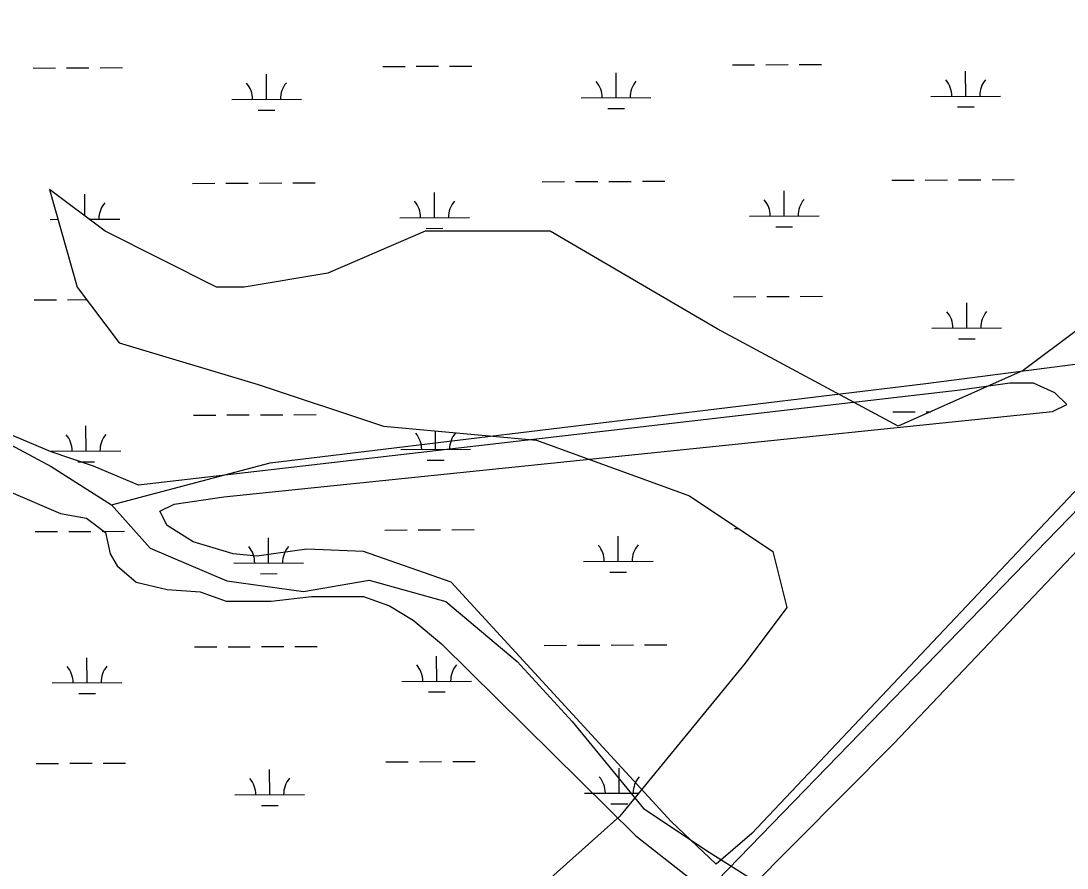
# Model space of a CAD drawing. Extents: x 3424494 to 3462436, y 522220 to 547718.
# Drawn here: x 3428687 to 3430189, y 532446 to 533661 of the extents above; entities that cross this region are included whole.
import ezdxf

# ---------------------------------------------------------------- set-up
doc = ezdxf.new("R2010")
doc.units = 0
for name, color, linetype in [('V-SITE-VEGE', 7, 'Continuous'), ('V-TOPO-SHOR', 7, 'Continuous'), ('V-WETL-SWMP', 7, 'Continuous')]:
    doc.layers.add(name, color=color, linetype=linetype)

msp = doc.modelspace()

# ---------------------------------------------------------------- linework, layer by layer
at = {"layer": 'V-SITE-VEGE'}
for p, q in [((3429940.045, 532624.649), (3430915.579, 533651.7029999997)), ((3430371.727, 533168.782), (3429736.099, 532495.4180000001)), ((3430106.599, 533141.577), (3430035.22, 533131.3739999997)), ((3430140.589, 533141.577), (3430106.599, 533141.577)), ((3430171.182, 533127.974), (3430140.589, 533141.577)), ((3430035.22, 533131.3739999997), (3428855.74, 532995.3409999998)), ((3430188.177, 533110.969), (3430171.182, 533127.9740000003)), ((3430167.7830000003, 533100.7660000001), (3430188.177, 533110.969)), ((3428978.106, 532978.3369999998), (3430167.7830000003, 533100.7660000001)), ((3428729.974, 533042.953), (3428665.39, 533070.159)), ((3428791.1580000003, 533022.549), (3428729.974, 533042.953)), ((3428855.74, 532995.341), (3428791.1580000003, 533022.549)), ((3428672.19, 532985.138), (3428743.571, 532954.531)), ((3428906.727, 532968.134), (3428978.106, 532978.337)), ((3428886.3310000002, 532957.933), (3428906.727, 532968.134)), ((3428896.528, 532937.5259999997), (3428886.3310000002, 532957.933)), ((3428743.571, 532954.531), (3428780.961, 532947.7290000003)), ((3428780.961, 532947.729), (3428808.1520000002, 532927.325)), ((3428808.1520000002, 532927.325), (3428814.95, 532896.7179999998)), ((3428933.918, 532913.72), (3428896.528, 532937.5259999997)), ((3428991.702, 532896.718), (3428933.918, 532913.72)), ((3428814.95, 532896.7179999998), (3428825.149, 532879.7109999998)), ((3429025.693, 532893.3159999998), (3428991.702, 532896.7179999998)), ((3429097.074, 532903.517), (3429025.693, 532893.3159999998)), ((3429178.6520000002, 532900.117), (3429097.074, 532903.517)), ((3429304.417, 532855.907), (3429178.6520000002, 532900.117)), ((3428825.149, 532879.7109999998), (3428852.34, 532855.9069999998)), ((3428852.34, 532855.9069999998), (3428896.528, 532845.7059999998)), ((3429620.532, 532512.4230000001), (3429304.417, 532855.907)), ((3428896.528, 532845.706), (3428944.115, 532842.302)), ((3428944.115, 532842.3019999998), (3428981.505, 532828.6999999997)), ((3429046.089, 532828.7), (3429103.8710000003, 532835.501)), ((3429103.8710000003, 532835.501), (3429178.6520000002, 532835.501)), ((3429178.6520000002, 532835.501), (3429216.04, 532821.898)), ((3428981.505, 532828.7), (3429046.089, 532828.7)), ((3429216.04, 532821.898), (3429250.0330000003, 532801.4939999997)), ((3429250.0330000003, 532801.4940000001), (3429290.821, 532767.4869999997)), ((3429290.821, 532767.4869999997), (3429569.5470000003, 532492.0169999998)), ((3429222.839, 531903.6709999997), (3429940.045, 532624.649)), ((3429685.114, 532451.206), (3429620.532, 532512.4230000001)), ((3429569.5470000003, 532492.0169999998), (3429647.724, 532430.802)), ((3429736.099, 532495.4180000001), (3429685.114, 532451.206))]:
    msp.add_line(p, q, dxfattribs=at)
at = {"layer": 'V-TOPO-SHOR'}
msp.add_line((3431225.5258364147, 534013.8530733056), (3429082.997880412, 531806.6818255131), dxfattribs=at)
for points in [[(3428817.0539959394, 532967.2306955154), (3429044.4720519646, 533027.1409748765), (3429986.1153050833, 533141.3051786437), (3430237.2107325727, 533173.8426082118)], [(3428599.537062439, 533092.1005537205), (3428730.4434674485, 533021.7993949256), (3428817.0539959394, 532967.2306955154), (3428872.2952960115, 532904.6692388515), (3428982.423895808, 532858.0578966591), (3429092.410895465, 532842.85118292), (3429186.553980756, 532858.9782975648), (3429296.6117804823, 532828.0692695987), (3429399.06622334, 532742.1667418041), (3429477.9671948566, 532656.158013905), (3429580.598637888, 532530.9997005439), (3429675.095723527, 532468.6152440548), (3429761.706252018, 532414.0465446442)]]:
    msp.add_lwpolyline(points, dxfattribs=at)
at = {"layer": 'V-WETL-SWMP'}
for p, q in [((3428704.3863044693, 533593.8823168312), (3428736.385974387, 533594.0265999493)), ((3428752.385809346, 533594.0987415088), (3428784.3854792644, 533594.2430246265)), ((3428800.3853142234, 533594.3151661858), (3428832.3849841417, 533594.4594493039)), ((3429206.289127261, 533596.1453434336), (3429238.2887971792, 533596.2896265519)), ((3429254.288632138, 533596.3617681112), (3429286.2883020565, 533596.506051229)), ((3429302.2881370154, 533596.5781927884), (3429334.2878069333, 533596.7224759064)), ((3429541.3389967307, 533551.2255936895), (3429541.176695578, 533587.2252139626)), ((3429708.1919500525, 533598.4083700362), (3429740.1916199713, 533598.5526531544)), ((3429756.1914549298, 533598.6247947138), (3429788.1911248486, 533598.7690778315)), ((3429804.1909598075, 533598.8412193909), (3429836.1906297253, 533598.9855025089)), ((3430043.241819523, 533553.4886202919), (3430043.0795183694, 533589.488240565)), ((3429039.4361739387, 533548.9625670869), (3429039.2738727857, 533584.96218736)), ((3428989.436689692, 533548.7371247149), (3429089.4356581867, 533549.1880094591)), ((3429491.3395124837, 533551.0001513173), (3429591.3384809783, 533551.4510360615)), ((3429993.2423352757, 533553.2631779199), (3430093.2413037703, 533553.7140626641)), ((3429027.505866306, 533533.4776236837), (3429051.5056187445, 533533.5858360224)), ((3429529.4086890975, 533535.7406502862), (3429553.408441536, 533535.8488626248)), ((3430031.3115118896, 533538.0036768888), (3430055.311264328, 533538.1118892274)), ((3428933.1345999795, 533428.4110902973), (3428965.1342698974, 533428.5553734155)), ((3428981.134104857, 533428.6275149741), (3429013.1337747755, 533428.7717980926)), ((3429029.1336097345, 533428.8439396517), (3429061.133279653, 533428.98822277)), ((3429077.1331146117, 533429.0603643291), (3429109.1327845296, 533429.2046474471)), ((3429435.0374227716, 533430.6741168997), (3429467.0370926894, 533430.818400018)), ((3429483.036927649, 533430.8905415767), (3429515.036597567, 533431.0348246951)), ((3429531.036432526, 533431.1069662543), (3429563.036102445, 533431.2512493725)), ((3429579.035937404, 533431.3233909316), (3429611.0356073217, 533431.4676740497)), ((3429936.940245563, 533432.9371435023), (3429968.9399154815, 533433.0814266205)), ((3429984.939750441, 533433.1535681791), (3430016.9394203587, 533433.2978512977)), ((3430032.9392553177, 533433.3699928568), (3430064.9389252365, 533433.514275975)), ((3430080.9387601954, 533433.5864175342), (3430112.9384301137, 533433.7307006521)), ((3428807.650136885, 533359.5276112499), (3428727.758190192, 533419.4895267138)), ((3428727.758190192, 533419.4895267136), (3428767.7041104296, 533279.579653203)), ((3428778.753829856, 533381.2153781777), (3428778.610656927, 533412.9722140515)), ((3429280.675780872, 533379.2356203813), (3429280.5134797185, 533415.235240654)), ((3429782.5786036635, 533381.4986469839), (3429782.4163025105, 533417.4982672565)), ((3428728.773473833, 533376.7471514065), (3428739.947258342, 533376.797532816)), ((3428784.373179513, 533376.9978445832), (3428828.7724423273, 533377.1980361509)), ((3429230.676296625, 533379.010178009), (3429330.6752651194, 533379.4610627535)), ((3429732.5791194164, 533381.2732046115), (3429832.5780879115, 533381.7240893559)), ((3429268.745473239, 533363.7506769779), (3429292.7452256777, 533363.8588893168)), ((3429770.6482960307, 533366.0137035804), (3429794.6480484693, 533366.1219159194)), ((3428967.4350495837, 533279.5797496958), (3428807.650136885, 533359.5276112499)), ((3429267.0309969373, 533359.5278331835), (3429127.219010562, 533299.5668115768)), ((3429446.788942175, 533359.5279200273), (3429267.0309969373, 533359.5278331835)), ((3429686.465801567, 533219.6181430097), (3429446.788942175, 533359.5279200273)), ((3429127.219010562, 533299.5668115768), (3429007.381037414, 533279.5797689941)), ((3428767.7041104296, 533279.579653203), (3428827.6230535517, 533199.6307434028)), ((3429007.381037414, 533279.5797689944), (3428967.4350495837, 533279.5797496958)), ((3428705.8861249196, 533261.21082588), (3428737.885794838, 533261.3551089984)), ((3428753.885629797, 533261.4272505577), (3428781.216350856, 533261.5504818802)), ((3429709.6917705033, 533265.7368790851), (3429741.6914404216, 533265.8811622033)), ((3429757.69127538, 533265.9533037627), (3429789.690945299, 533266.0975868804)), ((3429805.690780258, 533266.1697284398), (3429837.690450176, 533266.3140115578)), ((3430044.741639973, 533220.817129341), (3430044.5793388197, 533256.816749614)), ((3429946.1156548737, 533079.7083756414), (3429686.465801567, 533219.6181430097)), ((3429994.7421557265, 533220.5916869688), (3430094.741124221, 533221.042571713)), ((3430205.7656433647, 533219.6183938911), (3430125.873638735, 533159.6564012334)), ((3428827.6230535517, 533199.6307434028), (3429027.3539637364, 533139.6688858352)), ((3430032.8113323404, 533205.3321859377), (3430056.811084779, 533205.4403982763)), ((3430125.873638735, 533159.6564012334), (3429946.1156548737, 533079.7083756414)), ((3429027.3539637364, 533139.6688858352), (3429207.111880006, 533079.7080186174)), ((3428934.6344204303, 533095.7395993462), (3428966.634090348, 533095.8838824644)), ((3428982.6339253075, 533095.9560240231), (3429014.633595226, 533096.1003071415)), ((3429030.633430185, 533096.1724487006), (3429062.6331001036, 533096.316731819)), ((3429078.6329350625, 533096.388873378), (3429110.6326049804, 533096.533156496)), ((3429938.4400660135, 533100.2656525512), (3429970.439735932, 533100.4099356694)), ((3429986.4395708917, 533100.4820772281), (3429992.8893720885, 533100.5111586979)), ((3428780.2727785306, 533044.3011028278), (3428780.110477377, 533080.3007231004)), ((3429207.111880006, 533079.7080186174), (3429426.8158034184, 533059.7201400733)), ((3429282.175601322, 533046.5641294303), (3429282.0569143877, 533072.8897869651)), ((3429232.176117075, 533046.338687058), (3429332.17508557, 533046.7895718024)), ((3429426.8158034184, 533059.7201400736), (3429646.5196978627, 532979.772307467)), ((3428730.2732942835, 533044.0756604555), (3428830.272262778, 533044.5265451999)), ((3429270.2452936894, 533031.0791860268), (3429294.245046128, 533031.1873983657)), ((3428768.342470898, 533028.8161594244), (3428792.3422233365, 533028.9243717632)), ((3429646.5196978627, 532979.772307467), (3429766.3576227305, 532899.8234266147)), ((3428707.38594537, 532928.539334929), (3428739.3856152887, 532928.6836180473)), ((3428755.385450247, 532928.7557596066), (3428787.385120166, 532928.9000427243)), ((3428803.384955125, 532928.9721842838), (3428835.384625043, 532929.1164674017)), ((3429209.288768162, 532930.8023615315), (3429241.2884380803, 532930.9466446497)), ((3429257.288273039, 532931.0187862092), (3429289.2879429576, 532931.1630693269)), ((3429305.2877779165, 532931.2352108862), (3429337.287447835, 532931.3794940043)), ((3429711.191590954, 532933.065388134), (3429716.494348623, 532933.0892977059)), ((3429042.4358148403, 532883.6195851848), (3429042.273513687, 532919.619205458)), ((3429544.338637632, 532885.8826117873), (3429544.1763364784, 532921.8822320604)), ((3429766.3576227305, 532899.8234266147), (3429786.3305780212, 532819.8744975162)), ((3428992.436330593, 532883.3941428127), (3429092.435299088, 532883.8450275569)), ((3429494.3391533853, 532885.6571694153), (3429594.33812188, 532886.1080541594)), ((3429030.505507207, 532868.1346417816), (3429054.5052596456, 532868.2428541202)), ((3429532.408329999, 532870.3976683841), (3429556.4080824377, 532870.5058807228)), ((3429786.3305780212, 532819.8744975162), (3429726.4115576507, 532739.9255298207)), ((3428936.1342408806, 532763.0681083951), (3428968.133910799, 532763.2123915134)), ((3428984.1337457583, 532763.284533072), (3429016.133415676, 532763.4288161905)), ((3429032.133250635, 532763.5009577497), (3429064.132920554, 532763.6452408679)), ((3429080.132755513, 532763.717382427), (3429112.132425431, 532763.861665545)), ((3429438.037063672, 532765.3311349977), (3429470.0367335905, 532765.4754181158)), ((3429486.0365685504, 532765.5475596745), (3429518.0362384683, 532765.691842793)), ((3429534.036073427, 532765.7639843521), (3429566.0357433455, 532765.9082674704)), ((3429582.0355783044, 532765.9804090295), (3429614.0352482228, 532766.1246921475)), ((3428781.772598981, 532711.6296118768), (3428781.610297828, 532747.6292321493)), ((3429283.675421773, 532713.8926384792), (3429283.51312062, 532749.8922587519)), ((3429726.4115576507, 532739.9255298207), (3429546.653506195, 532520.0666114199)), ((3428731.773114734, 532711.4041695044), (3428831.772083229, 532711.8550542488)), ((3429233.675937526, 532713.6671961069), (3429333.6749060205, 532714.1180808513)), ((3428769.842291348, 532696.1446684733), (3428793.842043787, 532696.2528808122)), ((3429271.7451141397, 532698.4076950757), (3429295.7448665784, 532698.5159074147)), ((3428708.8857658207, 532595.8678439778), (3428740.8854357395, 532596.012127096)), ((3428756.885270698, 532596.0842686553), (3428788.884940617, 532596.2285517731)), ((3428804.8847755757, 532596.3006933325), (3428836.8844454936, 532596.4449764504)), ((3429210.788588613, 532598.1308705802), (3429242.788258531, 532598.2751536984)), ((3429258.7880934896, 532598.3472952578), (3429290.7877634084, 532598.4915783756)), ((3429306.7875983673, 532598.5637199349), (3429338.7872682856, 532598.708003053)), ((3429043.935635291, 532550.9480942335), (3429043.7733341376, 532586.9477145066)), ((3429545.8384580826, 532553.2111208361), (3429545.676156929, 532589.2107411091)), ((3428993.936151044, 532550.7226518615), (3429093.9351195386, 532551.1735366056)), ((3429495.838973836, 532552.9856784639), (3429573.855954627, 532553.3374487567)), ((3429032.005327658, 532535.4631508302), (3429056.0050800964, 532535.571363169)), ((3429533.90815045, 532537.7261774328), (3429557.9079028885, 532537.8343897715)), ((3429546.653506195, 532520.0666114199), (3429366.895483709, 532360.1696470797))]:
    msp.add_line(p, q, dxfattribs=at)
for centre, radius, start, end in [((3428984.1916670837, 533549.1882832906), 35.24628790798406, 359.48651895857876, 41.030177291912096), ((3429094.676399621, 533549.6864472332), 35.246287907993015, 139.48651559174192, 181.03017392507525), ((3429486.0944898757, 533551.4513098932), 35.24628790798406, 359.48651895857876, 41.030177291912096), ((3429596.5792224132, 533551.9494738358), 35.246287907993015, 139.48651559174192, 181.03017392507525), ((3429987.997312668, 533553.7143364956), 35.24628790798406, 359.48651895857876, 41.030177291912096), ((3430098.4820452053, 533554.2125004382), 35.246287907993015, 139.48651559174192, 181.03017392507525), ((3428834.013183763, 533377.6964739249), 35.246287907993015, 139.48651559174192, 181.03017392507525), ((3429225.4312740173, 533379.4613365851), 35.24628790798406, 359.48651895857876, 41.030177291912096), ((3429335.9160065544, 533379.9595005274), 35.246287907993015, 139.48651559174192, 181.03017392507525), ((3429727.334096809, 533381.7243631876), 35.24628790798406, 359.48651895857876, 41.030177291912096), ((3429837.818829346, 533382.2225271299), 35.246287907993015, 139.48651559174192, 181.03017392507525), ((3429989.497133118, 533221.0428455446), 35.24628790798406, 359.48651895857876, 41.030177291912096), ((3430099.9818656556, 533221.5410094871), 35.246287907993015, 139.48651559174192, 181.03017392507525), ((3428725.028271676, 533044.5268190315), 35.24628790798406, 359.48651895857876, 41.030177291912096), ((3428835.513004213, 533045.0249829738), 35.246287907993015, 139.48651559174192, 181.03017392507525), ((3429226.9310944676, 533046.789845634), 35.24628790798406, 359.48651895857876, 41.030177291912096), ((3429337.4158270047, 533047.2880095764), 35.246287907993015, 139.48651559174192, 181.03017392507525), ((3428987.191307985, 532883.8453013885), 35.24628790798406, 359.48651895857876, 41.030177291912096), ((3429097.6760405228, 532884.3434653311), 35.246287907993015, 139.48651559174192, 181.03017392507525), ((3429489.094130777, 532886.108327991), 35.24628790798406, 359.48651895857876, 41.030177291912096), ((3429599.5788633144, 532886.6064919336), 35.246287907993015, 139.48651559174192, 181.03017392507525), ((3428726.5280921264, 532711.8553280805), 35.24628790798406, 359.48651895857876, 41.030177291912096), ((3428837.0128246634, 532712.3534920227), 35.246287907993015, 139.48651559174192, 181.03017392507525), ((3429228.430914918, 532714.1183546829), 35.24628790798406, 359.48651895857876, 41.030177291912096), ((3429338.9156474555, 532714.6165186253), 35.246287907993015, 139.48651559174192, 181.03017392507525), ((3428988.691128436, 532551.1738104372), 35.24628790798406, 359.48651895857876, 41.030177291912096), ((3429099.1758609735, 532551.6719743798), 35.246287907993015, 139.48651559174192, 181.03017392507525), ((3429490.5939512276, 532553.4368370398), 35.24628790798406, 359.48651895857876, 41.030177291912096), ((3429601.078683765, 532553.9350009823), 35.246287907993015, 139.48651559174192, 181.03017392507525)]:
    msp.add_arc(centre, radius, start, end, dxfattribs=at)

doc.saveas('drawing.dxf')
